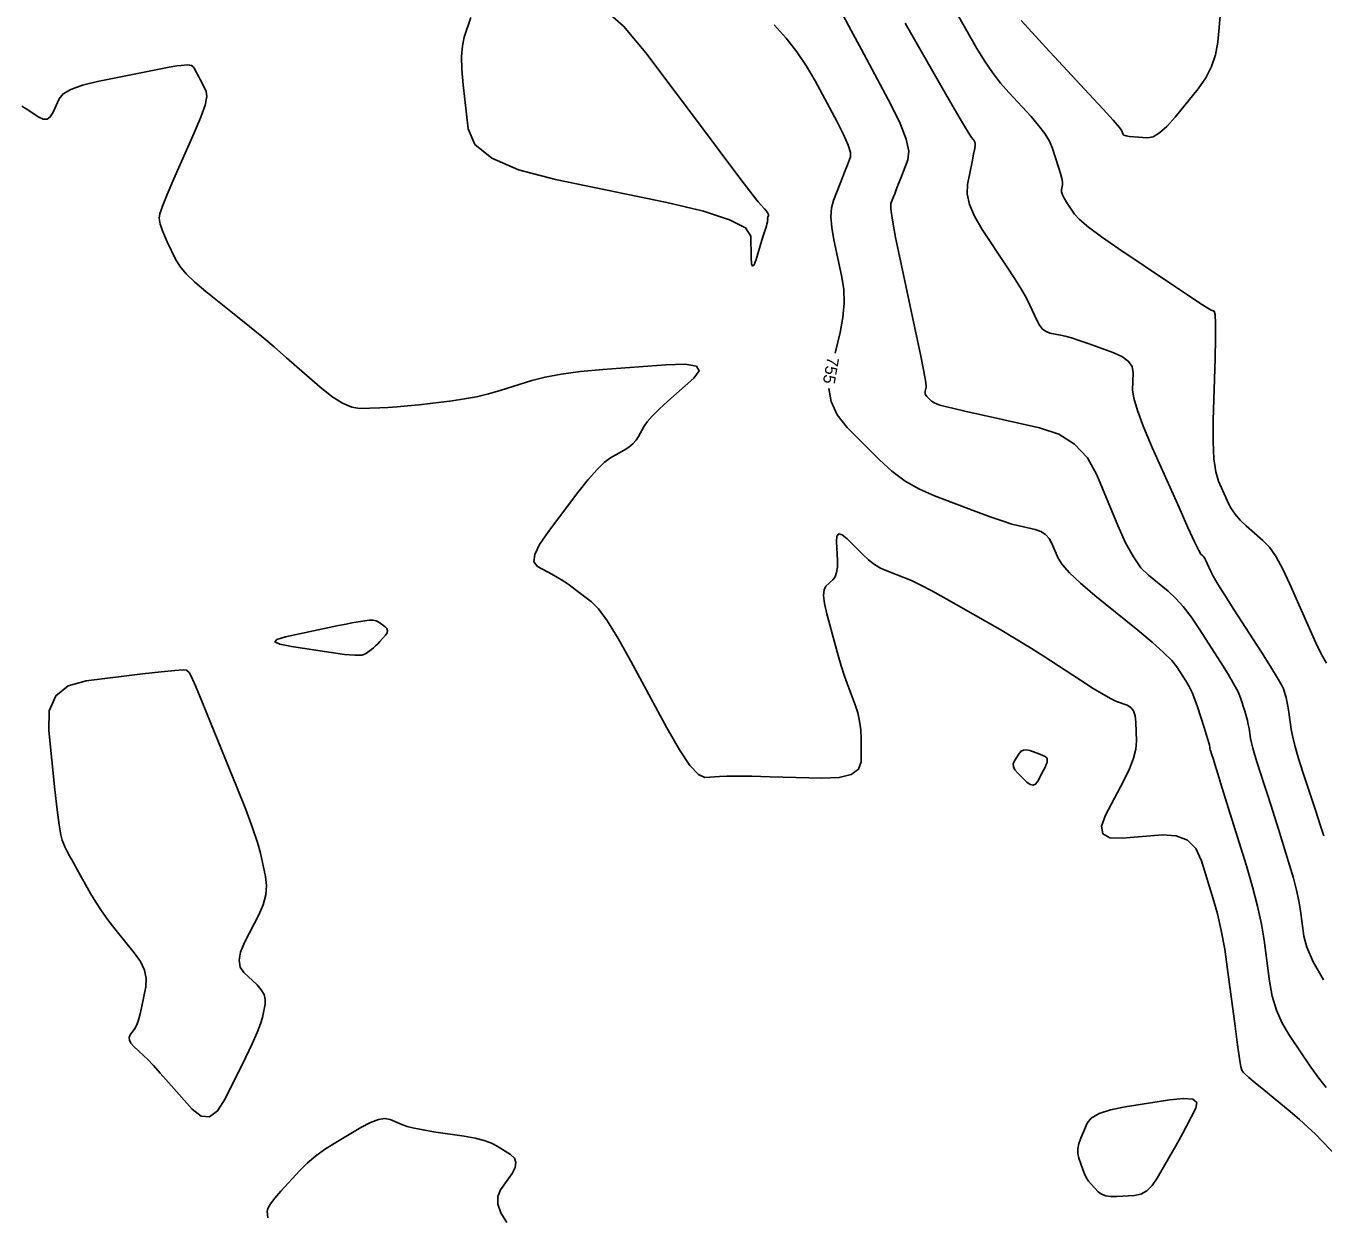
# Model space of a CAD drawing. Extents: x 2082232 to 2083549, y 592624 to 593832.
# Drawn here: x 2082542.5 to 2082618.4, y 593314.4 to 593384.1 of the extents above; entities that cross this region are included whole.
import ezdxf

# ---------------------------------------------------------------- set-up
doc = ezdxf.new("R2010")
doc.units = 0
doc.layers.add('DT_X_Contour_Major', color=7, linetype='Continuous')
doc.layers.add('DT_X_Contour_Minor', color=7, linetype='Continuous')

msp = doc.modelspace()

# ---------------------------------------------------------------- linework, layer by layer
at = {"layer": 'DT_X_Contour_Major'}
for points in [[(2082586.275, 593384.178), (2082586.975, 593383.398), (2082587.61, 593382.59), (2082588.179, 593381.753), (2082588.682, 593380.888), (2082589.935, 593378.541), (2082590.338, 593377.75), (2082590.608, 593377.136), (2082590.743, 593376.7), (2082590.745, 593376.441), (2082590.572, 593375.988), (2082590.497, 593375.793), (2082590.4, 593375.545), (2082590.282, 593375.246), (2082590.142, 593374.896), (2082589.741, 593373.893), (2082589.631, 593373.466), (2082589.6, 593372.939), (2082589.648, 593372.311), (2082589.777, 593371.582), (2082590.225, 593369.505), (2082590.346, 593368.712), (2082590.372, 593367.893), (2082590.302, 593367.047), (2082590.138, 593366.174), (2082589.846, 593364.952)], [(2082589.484, 593362.89), (2082589.607, 593362.125), (2082589.967, 593361.348), (2082590.556, 593360.613), (2082592.432, 593358.714), (2082593.161, 593358.048), (2082593.941, 593357.474), (2082594.773, 593356.993), (2082595.655, 593356.605), (2082598.078, 593355.692), (2082598.917, 593355.382), (2082599.617, 593355.139), (2082600.179, 593354.961), (2082600.603, 593354.849), (2082601.548, 593354.637), (2082601.875, 593354.527), (2082602.147, 593354.356), (2082602.364, 593354.124), (2082602.526, 593353.83), (2082602.886, 593352.967), (2082603.122, 593352.588), (2082603.559, 593352.098), (2082604.199, 593351.499), (2082605.04, 593350.789), (2082607.552, 593348.75), (2082608.401, 593348.042), (2082609.064, 593347.449), (2082609.541, 593346.969), (2082609.831, 593346.605), (2082610.359, 593345.784), (2082610.55, 593345.458), (2082610.728, 593345.096), (2082610.893, 593344.698), (2082611.044, 593344.265), (2082611.43, 593343.061), (2082611.557, 593342.659), (2082611.651, 593342.355), (2082611.71, 593342.15), (2082611.736, 593342.044), (2082611.759, 593341.893), (2082611.771, 593341.828), (2082611.792, 593341.744), (2082611.822, 593341.643), (2082611.859, 593341.525), (2082611.97, 593341.185), (2082612.056, 593340.913), (2082612.231, 593340.354), (2082612.495, 593339.507), (2082612.847, 593338.372), (2082613.906, 593334.961), (2082614.268, 593333.73), (2082614.56, 593332.594), (2082614.782, 593331.554), (2082614.935, 593330.609), (2082615.249, 593328.217), (2082615.41, 593327.345), (2082615.661, 593326.523), (2082615.999, 593325.753), (2082616.426, 593325.033), (2082617.683, 593323.18), (2082618.138, 593322.537), (2082618.562, 593321.996)]]:
    msp.add_lwpolyline(points, dxfattribs=at)
at = {"layer": 'DT_X_Contour_Minor'}
for points in [[(2082576.212, 593385.18), (2082577.463, 593384.093), (2082578.779, 593382.53), (2082582.374, 593377.73), (2082583.571, 593376.136), (2082584.465, 593374.953), (2082585.056, 593374.181), (2082585.345, 593373.82), (2082585.71, 593373.406), (2082585.829, 593373.265), (2082585.909, 593373.154), (2082585.951, 593373.072), (2082585.954, 593373.019), (2082585.914, 593372.918), (2082585.901, 593372.882), (2082585.893, 593372.853), (2082585.889, 593372.829), (2082585.89, 593372.81), (2082585.899, 593372.768), (2082585.901, 593372.748), (2082585.898, 593372.72), (2082585.892, 593372.682), (2082585.882, 593372.637), (2082585.85, 593372.503), (2082585.823, 593372.406), (2082585.767, 593372.218), (2082585.681, 593371.937), (2082585.565, 593371.563), (2082585.216, 593370.445), (2082585.101, 593370.137), (2082585.015, 593370.051), (2082584.96, 593370.189), (2082584.934, 593370.549), (2082584.907, 593371.807), (2082584.593, 593372.283), (2082583.67, 593372.769), (2082582.138, 593373.264), (2082579.998, 593373.769), (2082573.48, 593375.127), (2082571.327, 593375.694), (2082569.759, 593376.374), (2082568.775, 593377.169), (2082568.374, 593378.078), (2082568.085, 593380.654), (2082568.008, 593381.553), (2082567.994, 593382.318), (2082568.042, 593382.95), (2082568.153, 593383.448), (2082568.534, 593384.598)], [(2082590.295, 593384.755), (2082590.787, 593383.845), (2082591.382, 593382.734), (2082593.108, 593379.502), (2082593.655, 593378.391), (2082594.002, 593377.482), (2082594.148, 593376.775), (2082594.094, 593376.27), (2082593.683, 593375.192), (2082593.541, 593374.821), (2082593.423, 593374.515), (2082593.33, 593374.275), (2082593.261, 593374.1), (2082593.11, 593373.723), (2082593.103, 593373.406), (2082593.192, 593372.739), (2082593.379, 593371.722), (2082593.663, 593370.355), (2082594.551, 593366.241), (2082594.84, 593364.881), (2082595.04, 593363.883), (2082595.152, 593363.249), (2082595.175, 593362.978), (2082595.118, 593362.74), (2082595.108, 593362.653), (2082595.121, 593362.57), (2082595.158, 593362.492), (2082595.217, 593362.418), (2082595.406, 593362.227), (2082595.479, 593362.16), (2082595.558, 593362.102), (2082595.642, 593362.054), (2082595.73, 593362.015), (2082595.974, 593361.923), (2082596.206, 593361.859), (2082596.717, 593361.735), (2082597.508, 593361.553), (2082598.58, 593361.311), (2082601.809, 593360.588), (2082602.927, 593360.212), (2082603.857, 593359.628), (2082604.599, 593358.834), (2082605.154, 593357.832), (2082606.383, 593354.879), (2082606.841, 593353.867), (2082607.291, 593353.043), (2082607.734, 593352.408), (2082608.171, 593351.962), (2082609.325, 593351.025), (2082609.763, 593350.625), (2082610.213, 593350.127), (2082610.673, 593349.531), (2082611.145, 593348.838), (2082612.417, 593346.859), (2082612.845, 593346.174), (2082613.178, 593345.601), (2082613.415, 593345.141), (2082613.556, 593344.794), (2082613.804, 593344.02), (2082613.89, 593343.738), (2082613.96, 593343.475), (2082614.016, 593343.229), (2082614.057, 593343), (2082614.145, 593342.415), (2082614.194, 593342.161), (2082614.275, 593341.839), (2082614.389, 593341.447), (2082614.534, 593340.988), (2082614.964, 593339.67), (2082615.135, 593339.139), (2082615.328, 593338.534), (2082615.541, 593337.857), (2082615.775, 593337.105), (2082616.427, 593335.004), (2082616.65, 593334.246), (2082616.83, 593333.546), (2082616.967, 593332.905), (2082617.061, 593332.323), (2082617.255, 593330.849), (2082617.432, 593330.197), (2082617.819, 593329.348), (2082618.416, 593328.301)], [(2082596.978, 593384.818), (2082598.143, 593382.787), (2082598.587, 593382.054), (2082599.044, 593381.38), (2082599.514, 593380.765), (2082599.997, 593380.208), (2082601.304, 593378.801), (2082601.75, 593378.289), (2082602.108, 593377.807), (2082602.377, 593377.355), (2082602.557, 593376.933), (2082602.921, 593375.848), (2082603.037, 593375.479), (2082603.114, 593375.183), (2082603.151, 593374.963), (2082603.149, 593374.816), (2082603.09, 593374.525), (2082603.092, 593374.397), (2082603.142, 593374.232), (2082603.241, 593374.029), (2082603.388, 593373.79), (2082603.844, 593373.101), (2082604.134, 593372.781), (2082604.665, 593372.335), (2082605.435, 593371.763), (2082606.444, 593371.066), (2082609.456, 593369.041), (2082610.452, 593368.374), (2082611.182, 593367.891), (2082611.646, 593367.592), (2082611.844, 593367.476), (2082612.016, 593367.415), (2082612.068, 593367.225), (2082612.094, 593366.701), (2082612.094, 593365.844), (2082612.069, 593364.653), (2082611.968, 593361.033), (2082611.958, 593359.793), (2082612.005, 593358.785), (2082612.109, 593358.011), (2082612.269, 593357.471), (2082612.772, 593356.34), (2082612.983, 593355.93), (2082613.239, 593355.545), (2082613.541, 593355.187), (2082613.888, 593354.855), (2082614.874, 593354.005), (2082615.25, 593353.606), (2082615.638, 593353.047), (2082616.039, 593352.326), (2082616.452, 593351.445), (2082617.571, 593348.882), (2082617.964, 593348.012), (2082618.305, 593347.322), (2082618.593, 593346.814)], [(2082612.415, 593385.115), (2082612.229, 593383.147), (2082612.105, 593382.424), (2082611.872, 593381.729), (2082611.53, 593381.064), (2082611.08, 593380.428), (2082609.733, 593378.771), (2082609.254, 593378.229), (2082608.826, 593377.848), (2082608.45, 593377.626), (2082608.125, 593377.564), (2082607.328, 593377.612), (2082607.064, 593377.636), (2082606.868, 593377.674), (2082606.742, 593377.724), (2082606.684, 593377.787), (2082606.622, 593377.973), (2082606.484, 593378.16), (2082606.116, 593378.584), (2082605.518, 593379.244), (2082604.691, 593380.14), (2082602.178, 593382.844), (2082601.346, 593383.745), (2082600.734, 593384.419)], [(2082593.947, 593384.266), (2082596.115, 593380.488), (2082596.831, 593379.243), (2082597.353, 593378.342), (2082597.682, 593377.785), (2082597.816, 593377.572), (2082597.918, 593377.463), (2082597.953, 593377.423), (2082597.98, 593377.386), (2082598.001, 593377.35), (2082598.015, 593377.318), (2082598.044, 593377.233), (2082598.04, 593377.143), (2082598.009, 593376.934), (2082597.949, 593376.608), (2082597.861, 593376.163), (2082597.59, 593374.821), (2082597.568, 593374.28), (2082597.704, 593373.663), (2082598, 593372.97), (2082598.454, 593372.202), (2082599.878, 593370.053), (2082600.364, 593369.306), (2082600.753, 593368.678), (2082601.046, 593368.168), (2082601.243, 593367.777), (2082601.639, 593366.892), (2082601.798, 593366.596), (2082601.979, 593366.371), (2082602.181, 593366.219), (2082602.405, 593366.138), (2082603.032, 593366.017), (2082603.308, 593365.952), (2082603.668, 593365.847), (2082604.112, 593365.703), (2082604.64, 593365.518), (2082606.158, 593364.973), (2082606.655, 593364.748), (2082607.007, 593364.48), (2082607.214, 593364.17), (2082607.276, 593363.817), (2082607.248, 593362.822), (2082607.312, 593362.33), (2082607.526, 593361.603), (2082607.888, 593360.639), (2082608.399, 593359.439), (2082609.962, 593355.925), (2082610.481, 593354.767), (2082610.865, 593353.928), (2082611.115, 593353.408), (2082611.231, 593353.207), (2082611.359, 593353.096), (2082611.411, 593353.037), (2082611.47, 593352.945), (2082611.537, 593352.818), (2082611.611, 593352.656), (2082611.819, 593352.181), (2082611.962, 593351.908), (2082612.236, 593351.445), (2082612.642, 593350.793), (2082613.178, 593349.951), (2082614.783, 593347.455), (2082615.314, 593346.619), (2082615.706, 593345.986), (2082615.958, 593345.554), (2082616.069, 593345.324), (2082616.179, 593344.979), (2082616.223, 593344.818), (2082616.27, 593344.594), (2082616.322, 593344.307), (2082616.378, 593343.956), (2082616.531, 593342.937), (2082616.617, 593342.495), (2082616.758, 593341.933), (2082616.956, 593341.251), (2082617.209, 593340.45), (2082617.957, 593338.155), (2082618.215, 593337.365), (2082618.425, 593336.715)], [(2082619.308, 593317.832), (2082618.34, 593318.858), (2082617.95, 593319.254), (2082617.507, 593319.673), (2082617.011, 593320.114), (2082616.462, 593320.579), (2082614.925, 593321.847), (2082614.417, 593322.269), (2082614.046, 593322.583), (2082613.81, 593322.79), (2082613.711, 593322.889), (2082613.629, 593323.01), (2082613.582, 593323.205), (2082613.502, 593323.699), (2082613.389, 593324.492), (2082613.242, 593325.584), (2082612.808, 593328.895), (2082612.633, 593330.085), (2082612.435, 593331.172), (2082612.213, 593332.157), (2082611.967, 593333.039), (2082611.28, 593335.252), (2082610.944, 593335.97), (2082610.451, 593336.461), (2082609.802, 593336.727), (2082608.996, 593336.767), (2082606.638, 593336.572), (2082605.914, 593336.602), (2082605.51, 593336.837), (2082605.425, 593337.278), (2082605.661, 593337.925), (2082606.716, 593339.923), (2082607.06, 593340.63), (2082607.301, 593341.254), (2082607.439, 593341.795), (2082607.475, 593342.252), (2082607.432, 593343.361), (2082607.388, 593343.735), (2082607.29, 593344.026), (2082607.137, 593344.235), (2082606.93, 593344.36), (2082606.303, 593344.586), (2082605.995, 593344.726), (2082605.541, 593344.979), (2082604.94, 593345.344), (2082604.193, 593345.822), (2082602.007, 593347.245), (2082601.182, 593347.773), (2082600.346, 593348.289), (2082599.499, 593348.794), (2082598.642, 593349.287), (2082596.341, 593350.585), (2082595.539, 593351.029), (2082594.86, 593351.386), (2082594.303, 593351.656), (2082593.869, 593351.84), (2082592.875, 593352.214), (2082592.507, 593352.38), (2082592.148, 593352.596), (2082591.797, 593352.862), (2082591.456, 593353.178), (2082590.556, 593354.089), (2082590.264, 593354.335), (2082590.061, 593354.392), (2082589.947, 593354.259), (2082589.923, 593353.936), (2082589.978, 593352.822), (2082589.977, 593352.438), (2082589.933, 593352.124), (2082589.845, 593351.879), (2082589.714, 593351.702), (2082589.305, 593351.324), (2082589.194, 593351.116), (2082589.167, 593350.775), (2082589.223, 593350.303), (2082589.362, 593349.699), (2082589.847, 593347.911), (2082590.027, 593347.266), (2082590.206, 593346.672), (2082590.382, 593346.127), (2082590.556, 593345.634), (2082591.018, 593344.385), (2082591.17, 593343.911), (2082591.278, 593343.425), (2082591.343, 593342.929), (2082591.364, 593342.422), (2082591.364, 593341.054), (2082591.221, 593340.609), (2082590.791, 593340.3), (2082590.075, 593340.128), (2082589.074, 593340.092), (2082586.021, 593340.177), (2082584.979, 593340.202), (2082584.142, 593340.214), (2082583.512, 593340.212), (2082583.087, 593340.197), (2082582.228, 593340.14), (2082581.848, 593340.304), (2082581.35, 593340.841), (2082580.736, 593341.749), (2082580.004, 593343.03), (2082577.897, 593346.943), (2082577.16, 593348.26), (2082576.532, 593349.279), (2082576.011, 593349.998), (2082575.598, 593350.418), (2082574.64, 593351.14), (2082574.286, 593351.399), (2082573.941, 593351.632), (2082573.606, 593351.842), (2082573.281, 593352.026), (2082572.426, 593352.486), (2082572.226, 593352.743), (2082572.268, 593353.17), (2082572.552, 593353.766), (2082573.078, 593354.531), (2082574.802, 593356.798), (2082575.406, 593357.563), (2082575.922, 593358.158), (2082576.352, 593358.583), (2082576.696, 593358.838), (2082577.495, 593359.291), (2082577.773, 593359.468), (2082578.007, 593359.658), (2082578.198, 593359.863), (2082578.344, 593360.081), (2082578.676, 593360.682), (2082578.855, 593360.943), (2082579.146, 593361.273), (2082579.547, 593361.673), (2082580.059, 593362.142), (2082581.571, 593363.488), (2082581.894, 593363.916), (2082581.73, 593364.192), (2082581.078, 593364.315), (2082579.938, 593364.285), (2082576.248, 593364.002), (2082574.951, 593363.882), (2082573.827, 593363.734), (2082572.877, 593363.559), (2082572.1, 593363.357), (2082570.259, 593362.781), (2082569.565, 593362.581), (2082568.864, 593362.413), (2082568.155, 593362.278), (2082567.439, 593362.176), (2082565.52, 593361.945), (2082564.836, 593361.869), (2082564.222, 593361.811), (2082563.679, 593361.773), (2082563.206, 593361.755), (2082562.04, 593361.731), (2082561.566, 593361.803), (2082561.018, 593362.036), (2082560.396, 593362.432), (2082559.701, 593362.99), (2082557.749, 593364.693), (2082557.021, 593365.321), (2082556.301, 593365.93), (2082555.59, 593366.518), (2082554.887, 593367.085), (2082553.022, 593368.572), (2082552.387, 593369.108), (2082551.882, 593369.601), (2082551.506, 593370.05), (2082551.26, 593370.456), (2082550.776, 593371.482), (2082550.614, 593371.835), (2082550.492, 593372.124), (2082550.409, 593372.35), (2082550.365, 593372.513), (2082550.301, 593372.863), (2082550.337, 593373.104), (2082550.491, 593373.566), (2082550.763, 593374.248), (2082551.155, 593375.151), (2082552.357, 593377.852), (2082552.739, 593378.762), (2082552.983, 593379.469), (2082553.091, 593379.97), (2082553.06, 593380.267), (2082552.797, 593380.787), (2082552.704, 593380.97), (2082552.621, 593381.129), (2082552.55, 593381.264), (2082552.489, 593381.375), (2082552.343, 593381.64), (2082552.277, 593381.725), (2082552.191, 593381.784), (2082552.083, 593381.816), (2082551.955, 593381.821), (2082551.584, 593381.798), (2082551.338, 593381.765), (2082550.881, 593381.685), (2082550.211, 593381.557), (2082549.329, 593381.381), (2082546.693, 593380.848), (2082545.811, 593380.635), (2082545.143, 593380.395), (2082544.687, 593380.13), (2082544.445, 593379.838), (2082544.083, 593379.025), (2082543.93, 593378.781), (2082543.742, 593378.658), (2082543.519, 593378.656), (2082543.261, 593378.774), (2082542.526, 593379.253), (2082542.267, 593379.419)], [(2082558.033, 593347.791), (2082557.355, 593347.927), (2082557.074, 593348.068), (2082557.189, 593348.213), (2082557.701, 593348.362), (2082559.595, 593348.768), (2082560.252, 593348.907), (2082560.8, 593349.021), (2082561.242, 593349.11), (2082561.576, 593349.173), (2082562.323, 593349.307), (2082562.585, 593349.339), (2082562.811, 593349.334), (2082563.001, 593349.291), (2082563.155, 593349.21), (2082563.517, 593348.945), (2082563.621, 593348.841), (2082563.659, 593348.726), (2082563.633, 593348.602), (2082563.542, 593348.466), (2082563.214, 593348.092), (2082563.09, 593347.957), (2082562.965, 593347.833), (2082562.84, 593347.72), (2082562.714, 593347.619), (2082562.376, 593347.361), (2082562.155, 593347.294), (2082561.747, 593347.284), (2082561.152, 593347.331), (2082560.37, 593347.435), (2082558.033, 593347.791)], [(2082553.309, 593343.351), (2082552.799, 593344.597), (2082552.419, 593345.501), (2082552.17, 593346.062), (2082552.051, 593346.28), (2082551.909, 593346.406), (2082551.708, 593346.428), (2082551.211, 593346.401), (2082550.419, 593346.323), (2082549.33, 593346.196), (2082546.034, 593345.791), (2082544.969, 593345.495), (2082544.248, 593344.911), (2082543.871, 593344.039), (2082543.837, 593342.879), (2082544.205, 593339.401), (2082544.334, 593338.239), (2082544.447, 593337.364), (2082544.543, 593336.775), (2082544.622, 593336.472), (2082544.81, 593336.044), (2082544.908, 593335.841), (2082545.059, 593335.55), (2082545.265, 593335.172), (2082545.524, 593334.708), (2082546.288, 593333.353), (2082546.591, 593332.843), (2082546.93, 593332.327), (2082547.303, 593331.807), (2082547.711, 593331.283), (2082548.846, 593329.877), (2082549.207, 593329.358), (2082549.439, 593328.854), (2082549.541, 593328.365), (2082549.514, 593327.891), (2082549.269, 593326.648), (2082549.176, 593326.223), (2082549.08, 593325.88), (2082548.981, 593325.619), (2082548.88, 593325.44), (2082548.605, 593325.072), (2082548.542, 593324.926), (2082548.557, 593324.766), (2082548.65, 593324.59), (2082548.821, 593324.399), (2082549.383, 593323.871), (2082549.632, 593323.624), (2082549.96, 593323.278), (2082550.365, 593322.835), (2082550.848, 593322.293), (2082552.24, 593320.718), (2082552.752, 593320.313), (2082553.244, 593320.28), (2082553.716, 593320.619), (2082554.167, 593321.329), (2082555.344, 593323.72), (2082555.737, 593324.54), (2082556.035, 593325.209), (2082556.236, 593325.726), (2082556.341, 593326.092), (2082556.493, 593326.864), (2082556.507, 593327.152), (2082556.434, 593327.436), (2082556.275, 593327.716), (2082556.028, 593327.993), (2082555.256, 593328.725), (2082555.041, 593329.04), (2082554.977, 593329.439), (2082555.062, 593329.919), (2082555.297, 593330.483), (2082556.123, 593332.095), (2082556.38, 593332.689), (2082556.532, 593333.26), (2082556.578, 593333.808), (2082556.519, 593334.334), (2082556.22, 593335.707), (2082556.05, 593336.335), (2082555.764, 593337.188), (2082555.363, 593338.267), (2082554.845, 593339.571), (2082553.309, 593343.351)], [(2082600.604, 593341.535), (2082600.72, 593341.667), (2082600.865, 593341.739), (2082601.038, 593341.751), (2082601.24, 593341.704), (2082601.814, 593341.497), (2082602.003, 593341.423), (2082602.138, 593341.354), (2082602.22, 593341.29), (2082602.249, 593341.233), (2082602.255, 593341.086), (2082602.242, 593341.01), (2082602.198, 593340.89), (2082602.124, 593340.728), (2082602.02, 593340.524), (2082601.701, 593339.92), (2082601.572, 593339.747), (2082601.422, 593339.679), (2082601.252, 593339.717), (2082601.061, 593339.862), (2082600.527, 593340.387), (2082600.364, 593340.58), (2082600.277, 593340.763), (2082600.266, 593340.938), (2082600.33, 593341.104), (2082600.604, 593341.535)], [(2082604.82, 593316.342), (2082604.671, 593316.521), (2082604.54, 593316.721), (2082604.427, 593316.943), (2082604.333, 593317.187), (2082604.107, 593317.867), (2082604.05, 593318.131), (2082604.049, 593318.413), (2082604.104, 593318.712), (2082604.216, 593319.03), (2082604.588, 593319.9), (2082604.831, 593320.205), (2082605.284, 593320.466), (2082605.947, 593320.685), (2082606.818, 593320.86), (2082609.42, 593321.271), (2082610.247, 593321.356), (2082610.779, 593321.303), (2082611.014, 593321.113), (2082610.954, 593320.784), (2082610.397, 593319.725), (2082610.18, 593319.317), (2082609.945, 593318.888), (2082609.693, 593318.438), (2082609.423, 593317.966), (2082608.681, 593316.68), (2082608.39, 593316.255), (2082608.071, 593315.944), (2082607.726, 593315.749), (2082607.355, 593315.669), (2082606.329, 593315.607), (2082605.972, 593315.608), (2082605.672, 593315.656), (2082605.429, 593315.752), (2082605.242, 593315.896), (2082604.82, 593316.342)], [(2082570.642, 593314.09), (2082570.296, 593314.655), (2082570.121, 593315.163), (2082570.114, 593315.612), (2082570.278, 593316.003), (2082570.942, 593316.968), (2082571.123, 593317.309), (2082571.169, 593317.605), (2082571.081, 593317.858), (2082570.857, 593318.068), (2082570.081, 593318.568), (2082569.742, 593318.745), (2082569.308, 593318.899), (2082568.778, 593319.032), (2082568.153, 593319.142), (2082566.358, 593319.407), (2082565.737, 593319.508), (2082565.219, 593319.611), (2082564.806, 593319.718), (2082564.495, 593319.829), (2082563.806, 593320.126), (2082563.506, 593320.181), (2082563.123, 593320.12), (2082562.657, 593319.944), (2082562.108, 593319.653), (2082560.533, 593318.724), (2082559.964, 593318.363), (2082559.44, 593317.976), (2082558.96, 593317.564), (2082558.524, 593317.127), (2082557.42, 593315.927), (2082557.06, 593315.515), (2082556.806, 593315.18), (2082556.658, 593314.922), (2082556.617, 593314.741), (2082556.649, 593314.359)]]:
    msp.add_lwpolyline(points, dxfattribs=at)

# ---------------------------------------------------------------- texts
at = {"layer": 'DT_X_Contour_Major'}
msp.add_text('755', height=0.7, rotation=260.05938, dxfattribs=at).set_placement((2082589.393, 593364.77))

doc.saveas('drawing.dxf')
